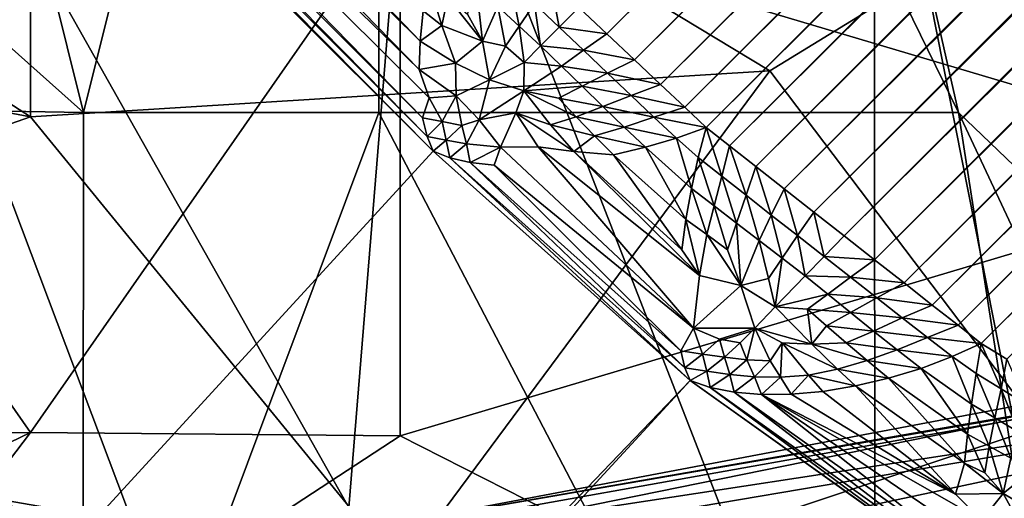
# Model space of a CAD drawing. Extents: x -0.3 to 0.3, y -0.266 to 0.266.
# Tile 386 of 430: x 0.20193 to 0.20634, y 0.16578 to 0.16792. Entities that reach past the tile are written whole.
import ezdxf

# ---------------------------------------------------------------- set-up
doc = ezdxf.new("R2010")
doc.units = 0

msp = doc.modelspace()

# ---------------------------------------------------------------- linework, layer by layer
for points in [[(0.1933983, 0.1715206, 0.5775), (0.2037383, 0.1611806, 0.5775), (0.2355708, 0.1991284, 0.0007829)], [(0.2047739, 0.1600013, 0.5774854), (0.2355708, 0.1991284, 0.0007829), (0.2037383, 0.1611806, 0.5775)], [(0.2047739, 0.1600013, 0.5774854), (0.2365723, 0.1979746, 0.0008872), (0.2355708, 0.1991284, 0.0007829)], [(0.2044356, 0.1679764, 0.000015), (0.2351701, 0.1984655, 0.0000212), (0.2045619, 0.1678573, 0.0000212)], [(0.2045619, 0.1678573, 0.0000212), (0.2351701, 0.1984655, 0.0000212), (0.2352853, 0.1983415, 0.0000281)], [(0.2045619, 0.1678573, 0.0000212), (0.2352853, 0.1983415, 0.0000281), (0.204685, 0.1677411, 0.0000281)], [(0.204685, 0.1677411, 0.0000281), (0.2352853, 0.1983415, 0.0000281), (0.2353948, 0.1982236, 0.0000355)], [(0.204685, 0.1677411, 0.0000281), (0.2353948, 0.1982236, 0.0000355), (0.204802, 0.1676308, 0.0000355)], [(0.204802, 0.1676308, 0.0000355), (0.2353948, 0.1982236, 0.0000355), (0.2354958, 0.1981149, 0.0000434)], [(0.204802, 0.1676308, 0.0000355), (0.2354958, 0.1981149, 0.0000434), (0.2049099, 0.167529, 0.0000433)], [(0.2049099, 0.167529, 0.0000433), (0.2354958, 0.1981149, 0.0000434), (0.2355858, 0.1980179, 0.0000513)], [(0.2049099, 0.167529, 0.0000433), (0.2355858, 0.1980179, 0.0000513), (0.2050062, 0.1674382, 0.0000513)], [(0.2050062, 0.1674382, 0.0000513), (0.2355858, 0.1980179, 0.0000513), (0.235665, 0.1979104, 0.0000613)], [(0.205648, 0.1586986, 0.5774418), (0.2365723, 0.1979746, 0.0008872), (0.2047739, 0.1600013, 0.5774854)], [(0.205648, 0.1586986, 0.5774418), (0.2374067, 0.1966934, 0.0011957), (0.2365723, 0.1979746, 0.0008872)], [(0.2050062, 0.1674382, 0.0000513), (0.235665, 0.1979104, 0.0000613), (0.2051107, 0.167356, 0.0000613)], [(0.2051107, 0.167356, 0.0000613), (0.235665, 0.1979104, 0.0000613), (0.2357536, 0.19779, 0.0000747)], [(0.2051107, 0.167356, 0.0000613), (0.2357536, 0.19779, 0.0000747), (0.2052277, 0.1672641, 0.0000747)], [(0.2052277, 0.1672641, 0.0000747), (0.2357536, 0.19779, 0.0000747), (0.2358494, 0.1976598, 0.0000914)], [(0.2052277, 0.1672641, 0.0000747), (0.2358494, 0.1976598, 0.0000914), (0.2053543, 0.1671646, 0.0000914)], [(0.2053543, 0.1671646, 0.0000914), (0.2358494, 0.1976598, 0.0000914), (0.2359501, 0.1975229, 0.0001108)], [(0.2053543, 0.1671646, 0.0000914), (0.2359501, 0.1975229, 0.0001108), (0.2054873, 0.1670601, 0.0001107)], [(0.2054873, 0.1670601, 0.0001107), (0.2359501, 0.1975229, 0.0001108), (0.2360531, 0.1973827, 0.0001324)], [(0.2054873, 0.1670601, 0.0001107), (0.2360531, 0.1973827, 0.0001324), (0.2056236, 0.1669532, 0.0001324)], [(0.2056236, 0.1669532, 0.0001324), (0.2360531, 0.1973827, 0.0001324), (0.2361559, 0.1972426, 0.000156)], [(0.2056236, 0.1669532, 0.0001324), (0.2361559, 0.1972426, 0.000156), (0.2057597, 0.1668464, 0.000156)], [(0.2057597, 0.1668464, 0.000156), (0.2361559, 0.1972426, 0.000156), (0.2362561, 0.1971062, 0.0001807)], [(0.2057597, 0.1668464, 0.000156), (0.2362561, 0.1971062, 0.0001807), (0.2058922, 0.1667424, 0.0001807)], [(0.2058922, 0.1667424, 0.0001807), (0.2362561, 0.1971062, 0.0001807), (0.2363511, 0.1969768, 0.0002059)], [(0.2058922, 0.1667424, 0.0001807), (0.2363511, 0.1969768, 0.0002059), (0.206018, 0.1666437, 0.0002059)], [(0.206018, 0.1666437, 0.0002059), (0.2363511, 0.1969768, 0.0002059), (0.2364386, 0.1968575, 0.0002311)], [(0.206018, 0.1666437, 0.0002059), (0.2364386, 0.1968575, 0.0002311), (0.2061339, 0.1665528, 0.0002311)], [(0.2061339, 0.1665528, 0.0002311), (0.2364386, 0.1968575, 0.0002311), (0.2365164, 0.1967513, 0.0002556)], [(0.2061339, 0.1665528, 0.0002311), (0.2365164, 0.1967513, 0.0002556), (0.2062371, 0.166472, 0.0002556)], [(0.2062371, 0.166472, 0.0002556), (0.2365164, 0.1967513, 0.0002556), (0.2365809, 0.1966304, 0.0002831)], [(0.2063456, 0.1572949, 0.57737), (0.2374067, 0.1966934, 0.0011957), (0.205648, 0.1586986, 0.5774418)], [(0.2062371, 0.166472, 0.0002556), (0.2365809, 0.1966304, 0.0002831), (0.206352, 0.1664016, 0.0002831)], [(0.2057045, 0.1467663, 0.5762343), (0.237031, 0.1840857, 0.0088939), (0.2378092, 0.1855931, 0.0074075)], [(0.2057045, 0.1467663, 0.5762343), (0.2378092, 0.1855931, 0.0074075), (0.2063888, 0.1481623, 0.5764458)], [(0.2048427, 0.1454735, 0.5760152), (0.2360719, 0.1826773, 0.0104334), (0.237031, 0.1840857, 0.0088939)], [(0.2048427, 0.1454735, 0.5760152), (0.237031, 0.1840857, 0.0088939), (0.2057045, 0.1467663, 0.5762343)], [(0.2038182, 0.1443058, 0.5757923), (0.2349484, 0.1813921, 0.0119997), (0.2360719, 0.1826773, 0.0104334)], [(0.2038182, 0.1443058, 0.5757923), (0.2360719, 0.1826773, 0.0104334), (0.2048427, 0.1454735, 0.5760152)], [(0.1732994, 0.1145341, 0.5068848), (0.2197764, 0.16622, 0.0119997), (0.2349484, 0.1813921, 0.0119997)], [(0.1732994, 0.1145341, 0.5068848), (0.2349484, 0.1813921, 0.0119997), (0.2026466, 0.1430441, 0.5843124)], [(0.2349484, 0.1813921, 0.0119997), (0.2038182, 0.1443058, 0.5757923), (0.2026466, 0.1430441, 0.5843124)], [(0.202219, 0.1675053, 0.7552295), (0.2008976, 0.1728123, 0.7542236), (0.1982548, 0.1710433, 0.757073)], [(0.2008976, 0.1728123, 0.7542236), (0.202219, 0.1675053, 0.7552295), (0.2035404, 0.1728123, 0.75141)], [(0.2035404, 0.1675053, 0.7539293), (0.2035404, 0.1728123, 0.75141), (0.202219, 0.1675053, 0.7552295)], [(0.2049322, 0.1728123, 0.7495616), (0.2035404, 0.1728123, 0.75141), (0.2061361, 0.1675053, 0.751007)], [(0.2035404, 0.1728123, 0.75141), (0.2035404, 0.1675053, 0.7539293), (0.2061361, 0.1675053, 0.751007)], [(0.2049322, 0.1728123, 0.7495616), (0.2079816, 0.1657363, 0.7495616), (0.2065951, 0.1728123, 0.7466708)], [(0.2049322, 0.1728123, 0.7495616), (0.2061361, 0.1675053, 0.751007), (0.2079816, 0.1657363, 0.7495616)], [(0.2059799, 0.1728123, 0.7220992), (0.2087345, 0.1692743, 0.7264353), (0.2085916, 0.1675053, 0.7235445)], [(0.2069014, 0.1692743, 0.7206538), (0.2059799, 0.1728123, 0.7220992), (0.2085916, 0.1675053, 0.7235445)], [(0.1995506, 0.1715662, 0.0007781), (0.2037834, 0.1673323, 0.000778), (0.1584926, 0.1179372, 0.5014291)], [(0.2037834, 0.1673323, 0.000778), (0.1995506, 0.1715662, 0.0007781), (0.1996167, 0.171539, 0.0006567)], [(0.1920022, 0.1702227, 0.5869274), (0.2037383, 0.1611806, 0.5775), (0.1933983, 0.1715206, 0.5775)], [(0.2037834, 0.1673323, 0.000778), (0.1996167, 0.171539, 0.0006567), (0.2037563, 0.1673985, 0.0006566)], [(0.2037563, 0.1673985, 0.0006566), (0.1996167, 0.171539, 0.0006567), (0.1997006, 0.1715189, 0.000538)], [(0.2037563, 0.1673985, 0.0006566), (0.1997006, 0.1715189, 0.000538), (0.2037362, 0.1674825, 0.0005379)], [(0.2037362, 0.1674825, 0.0005379), (0.1997006, 0.1715189, 0.000538), (0.1998015, 0.1715069, 0.0004252)], [(0.2037252, 0.1678251, 0.0002279), (0.2000284, 0.1714797, 0.000257), (0.2001782, 0.1715211, 0.0001493)], [(0.2037252, 0.1678251, 0.0002279), (0.2001782, 0.1715211, 0.0001493), (0.2037388, 0.1679604, 0.0001493)], [(0.2037362, 0.1674825, 0.0005379), (0.1998015, 0.1715069, 0.0004252), (0.203766, 0.1675706, 0.0003973)], [(0.2037208, 0.1676988, 0.0003213), (0.203766, 0.1675706, 0.0003973), (0.1998015, 0.1715069, 0.0004252)], [(0.1998015, 0.1715069, 0.0004252), (0.2000284, 0.1714797, 0.000257), (0.2037208, 0.1676988, 0.0003213)], [(0.2037208, 0.1676988, 0.0003213), (0.2000284, 0.1714797, 0.000257), (0.2037252, 0.1678251, 0.0002279)], [(0.202219, 0.1675053, 0.7552295), (0.1982548, 0.1710433, 0.757073), (0.1982548, 0.1675736, 0.758234)], [(0.2004125, 0.1710433, 0.7090907), (0.2036945, 0.1692743, 0.7134268), (0.2034066, 0.1657363, 0.710536)], [(0.2030791, 0.1639673, 0.7090907), (0.2004125, 0.1710433, 0.7090907), (0.2034066, 0.1657363, 0.710536)], [(0.2030791, 0.1639673, 0.7090907), (0.2007216, 0.1675053, 0.7076452), (0.2004125, 0.1710433, 0.7090907)], [(0.1953599, 0.1687399, 1.0883157), (0.2019808, 0.167486, 1.0929993), (0.1970152, 0.1707023, 1.097683)], [(0.2019808, 0.1696924, 1.1008054), (0.1970152, 0.1707023, 1.097683), (0.2019808, 0.167486, 1.0929993)], [(0.1904921, 0.1688077, 0.5959513), (0.2024404, 0.1597845, 0.5869274), (0.1920022, 0.1702227, 0.5869274)], [(0.1920022, 0.1702227, 0.5869274), (0.2024404, 0.1597845, 0.5869274), (0.2037383, 0.1611806, 0.5775)], [(0.2069465, 0.1687077, 1.105489), (0.2019808, 0.1696924, 1.1008054), (0.2052913, 0.1676917, 1.0992442)], [(0.2052913, 0.1676917, 1.0992442), (0.2019808, 0.1696924, 1.1008054), (0.2019808, 0.167486, 1.0929993)], [(0.2069465, 0.1696413, 0.7045065), (0.2076475, 0.1672528, 0.7073786), (0.2036361, 0.1684471, 0.7030797)], [(0.2057606, 0.1639673, 0.7134268), (0.2034066, 0.1657363, 0.710536), (0.2036945, 0.1692743, 0.7134268)], [(0.2057606, 0.1639673, 0.7134268), (0.2036945, 0.1692743, 0.7134268), (0.2057601, 0.1692743, 0.717763)], [(0.2057601, 0.1692743, 0.717763), (0.2069014, 0.1692743, 0.7206538), (0.2083036, 0.1657363, 0.7206538)], [(0.2071587, 0.1621982, 0.7148722), (0.2057601, 0.1692743, 0.717763), (0.2083036, 0.1657363, 0.7206538)], [(0.2057606, 0.1639673, 0.7134268), (0.2057601, 0.1692743, 0.717763), (0.2071587, 0.1621982, 0.7148722)], [(0.1904921, 0.1688077, 0.5959513), (0.2010254, 0.1582744, 0.5959513), (0.2024404, 0.1597845, 0.5869274)], [(0.2019808, 0.167486, 1.0929993), (0.1953599, 0.1687399, 1.0883157), (0.1986704, 0.1663268, 1.083632)], [(0.2069465, 0.1687077, 1.105489), (0.2052913, 0.1676917, 1.0992442), (0.2069465, 0.1655057, 1.0945606)], [(0.2019808, 0.1660734, 0.7042562), (0.1970152, 0.1660585, 0.7017913), (0.2003256, 0.1684471, 0.7013108)], [(0.2036361, 0.1684471, 0.7030797), (0.2019808, 0.1660734, 0.7042562), (0.2003256, 0.1684471, 0.7013108)], [(0.2036361, 0.1684471, 0.7030797), (0.2036361, 0.1660585, 0.7053577), (0.2019808, 0.1660734, 0.7042562)], [(0.2036361, 0.1684471, 0.7030797), (0.2076475, 0.1672528, 0.7073786), (0.2036361, 0.1660585, 0.7053577)], [(0.2037597, 0.1681001, 0.0000854), (0.2038223, 0.1678959, 0.0001442), (0.2037388, 0.1679604, 0.0001493)], [(0.2037597, 0.1681001, 0.0000854), (0.2038495, 0.1680228, 0.0000929), (0.2038223, 0.1678959, 0.0001442)], [(0.2041281, 0.1680939, 0.0000314), (0.2041683, 0.1678921, 0.0000596), (0.2040727, 0.1679796, 0.0000588)], [(0.2041281, 0.1680939, 0.0000314), (0.2042368, 0.1679918, 0.0000341), (0.2041683, 0.1678921, 0.0000596)], [(0.2043093, 0.1680956, 0.0000099), (0.2043471, 0.167888, 0.000038), (0.2042368, 0.1679918, 0.0000341)], [(0.2043093, 0.1680956, 0.0000099), (0.2044356, 0.1679764, 0.000015), (0.2043471, 0.167888, 0.000038)], [(0.2039784, 0.1680664, 0.0000583), (0.2040041, 0.1678247, 0.0001074), (0.2039371, 0.1679465, 0.0000929)], [(0.2039784, 0.1680664, 0.0000583), (0.2040727, 0.1679796, 0.0000588), (0.2040041, 0.1678247, 0.0001074)], [(0.2038495, 0.1680228, 0.0000929), (0.2040041, 0.1678247, 0.0001074), (0.2038223, 0.1678959, 0.0001442)], [(0.2038495, 0.1680228, 0.0000929), (0.2039371, 0.1679465, 0.0000929), (0.2040041, 0.1678247, 0.0001074)], [(0.2042368, 0.1679918, 0.0000341), (0.2042637, 0.1678037, 0.000062), (0.2041683, 0.1678921, 0.0000596)], [(0.2042368, 0.1679918, 0.0000341), (0.2043471, 0.167888, 0.000038), (0.2042637, 0.1678037, 0.000062)], [(0.2037388, 0.1679604, 0.0001493), (0.2038223, 0.1678959, 0.0001442), (0.2037252, 0.1678251, 0.0002279)], [(0.2040727, 0.1679796, 0.0000588), (0.2041082, 0.1678021, 0.0000873), (0.2040041, 0.1678247, 0.0001074)], [(0.2040727, 0.1679796, 0.0000588), (0.2041683, 0.1678921, 0.0000596), (0.2041082, 0.1678021, 0.0000873)], [(0.2045619, 0.1678573, 0.0000212), (0.2043471, 0.167888, 0.000038), (0.2044356, 0.1679764, 0.000015)], [(0.2038223, 0.1678959, 0.0001442), (0.203884, 0.1677261, 0.0001857), (0.2037252, 0.1678251, 0.0002279)], [(0.2038223, 0.1678959, 0.0001442), (0.2040041, 0.1678247, 0.0001074), (0.203884, 0.1677261, 0.0001857)], [(0.2041683, 0.1678921, 0.0000596), (0.2041904, 0.1677291, 0.000088), (0.2041082, 0.1678021, 0.0000873)], [(0.2041683, 0.1678921, 0.0000596), (0.2042637, 0.1678037, 0.000062), (0.2041904, 0.1677291, 0.000088)], [(0.2044567, 0.1677843, 0.0000441), (0.2042637, 0.1678037, 0.000062), (0.2043471, 0.167888, 0.000038)], [(0.2045619, 0.1678573, 0.0000212), (0.2044567, 0.1677843, 0.0000441), (0.2043471, 0.167888, 0.000038)], [(0.204685, 0.1677411, 0.0000281), (0.2044567, 0.1677843, 0.0000441), (0.2045619, 0.1678573, 0.0000212)], [(0.2037208, 0.1676988, 0.0003213), (0.2037252, 0.1678251, 0.0002279), (0.203884, 0.1677261, 0.0001857)], [(0.2040041, 0.1678247, 0.0001074), (0.2040355, 0.1676513, 0.0001488), (0.203884, 0.1677261, 0.0001857)], [(0.2040041, 0.1678247, 0.0001074), (0.2041082, 0.1678021, 0.0000873), (0.2040355, 0.1676513, 0.0001488)], [(0.2041082, 0.1678021, 0.0000873), (0.2041904, 0.1677291, 0.000088), (0.2040355, 0.1676513, 0.0001488)], [(0.2043575, 0.1677137, 0.0000681), (0.2041904, 0.1677291, 0.000088), (0.2042637, 0.1678037, 0.000062)], [(0.2044567, 0.1677843, 0.0000441), (0.2043575, 0.1677137, 0.0000681), (0.2042637, 0.1678037, 0.000062)], [(0.2045645, 0.167682, 0.0000508), (0.2043575, 0.1677137, 0.0000681), (0.2044567, 0.1677843, 0.0000441)], [(0.204685, 0.1677411, 0.0000281), (0.2045645, 0.167682, 0.0000508), (0.2044567, 0.1677843, 0.0000441)], [(0.2037208, 0.1676988, 0.0003213), (0.203884, 0.1677261, 0.0001857), (0.203887, 0.1675803, 0.0002813)], [(0.203887, 0.1675803, 0.0002813), (0.203884, 0.1677261, 0.0001857), (0.2040355, 0.1676513, 0.0001488)], [(0.2041893, 0.1676032, 0.000123), (0.2040355, 0.1676513, 0.0001488), (0.2041904, 0.1677291, 0.000088)], [(0.2043575, 0.1677137, 0.0000681), (0.2041893, 0.1676032, 0.000123), (0.2041904, 0.1677291, 0.000088)], [(0.204802, 0.1676308, 0.0000355), (0.2045645, 0.167682, 0.0000508), (0.204685, 0.1677411, 0.0000281)], [(0.2052913, 0.1676917, 1.0992442), (0.2019808, 0.167486, 1.0929993), (0.2036361, 0.1654614, 1.0883157)], [(0.2069465, 0.1655057, 1.0945606), (0.2052913, 0.1676917, 1.0992442), (0.2036361, 0.1654614, 1.0883157)], [(0.203766, 0.1675706, 0.0003973), (0.2037208, 0.1676988, 0.0003213), (0.203887, 0.1675803, 0.0002813)], [(0.2044504, 0.167623, 0.0000751), (0.2041893, 0.1676032, 0.000123), (0.2043575, 0.1677137, 0.0000681)], [(0.2045645, 0.167682, 0.0000508), (0.2044504, 0.167623, 0.0000751), (0.2043575, 0.1677137, 0.0000681)], [(0.2046696, 0.1675823, 0.0000565), (0.2044504, 0.167623, 0.0000751), (0.2045645, 0.167682, 0.0000508)], [(0.204802, 0.1676308, 0.0000355), (0.2046696, 0.1675823, 0.0000565), (0.2045645, 0.167682, 0.0000508)], [(0.203887, 0.1675803, 0.0002813), (0.2040355, 0.1676513, 0.0001488), (0.2039902, 0.1674729, 0.0002931)], [(0.2039902, 0.1674729, 0.0002931), (0.2040355, 0.1676513, 0.0001488), (0.2041893, 0.1676032, 0.000123)], [(0.2049099, 0.167529, 0.0000433), (0.2046696, 0.1675823, 0.0000565), (0.204802, 0.1676308, 0.0000355)], [(0.2039902, 0.1674729, 0.0002931), (0.2041893, 0.1676032, 0.000123), (0.2041536, 0.1675038, 0.0001743)], [(0.2043094, 0.1674507, 0.0001516), (0.2041536, 0.1675038, 0.0001743), (0.2041893, 0.1676032, 0.000123)], [(0.2044504, 0.167623, 0.0000751), (0.2043447, 0.16757, 0.0001034), (0.2041893, 0.1676032, 0.000123)], [(0.2044237, 0.1674863, 0.0001117), (0.2043094, 0.1674507, 0.0001516), (0.2041893, 0.1676032, 0.000123)], [(0.2044237, 0.1674863, 0.0001117), (0.2041893, 0.1676032, 0.000123), (0.2043447, 0.16757, 0.0001034)], [(0.2045436, 0.1675321, 0.0000807), (0.2043447, 0.16757, 0.0001034), (0.2044504, 0.167623, 0.0000751)], [(0.2046696, 0.1675823, 0.0000565), (0.2045436, 0.1675321, 0.0000807), (0.2044504, 0.167623, 0.0000751)], [(0.202219, 0.1675053, 0.7552295), (0.1982548, 0.1675736, 0.758234), (0.2022156, 0.1639673, 0.7567886)], [(0.1982548, 0.1675736, 0.758234), (0.1982548, 0.1639673, 0.7597088), (0.2022156, 0.1639673, 0.7567886)], [(0.2037362, 0.1674825, 0.0005379), (0.203766, 0.1675706, 0.0003973), (0.2038233, 0.1674653, 0.0004637)], [(0.2038233, 0.1674653, 0.0004637), (0.203766, 0.1675706, 0.0003973), (0.203887, 0.1675803, 0.0002813)], [(0.2038233, 0.1674653, 0.0004637), (0.203887, 0.1675803, 0.0002813), (0.2039117, 0.167448, 0.000391)], [(0.2039117, 0.167448, 0.000391), (0.203887, 0.1675803, 0.0002813), (0.2039902, 0.1674729, 0.0002931)], [(0.2045436, 0.1675321, 0.0000807), (0.2044237, 0.1674863, 0.0001117), (0.2043447, 0.16757, 0.0001034)], [(0.2047723, 0.1674854, 0.0000591), (0.2045436, 0.1675321, 0.0000807), (0.2046696, 0.1675823, 0.0000565)], [(0.2049099, 0.167529, 0.0000433), (0.2047723, 0.1674854, 0.0000591), (0.2046696, 0.1675823, 0.0000565)], [(0.2030791, 0.1639673, 0.7090907), (0.1995125, 0.1675053, 0.7061998), (0.2007216, 0.1675053, 0.7076452)], [(0.2018846, 0.1604292, 0.7061998), (0.1995125, 0.1675053, 0.7061998), (0.2030791, 0.1639673, 0.7090907)], [(0.2035404, 0.1675053, 0.7539293), (0.202219, 0.1675053, 0.7552295), (0.2022156, 0.1639673, 0.7567886)], [(0.2035404, 0.1675053, 0.7539293), (0.2022156, 0.1639673, 0.7567886), (0.207235, 0.1604292, 0.7538978)], [(0.2035404, 0.1675053, 0.7539293), (0.207235, 0.1604292, 0.7538978), (0.2061361, 0.1675053, 0.751007)], [(0.2040854, 0.1673498, 0.0003409), (0.2039902, 0.1674729, 0.0002931), (0.2041536, 0.1675038, 0.0001743)], [(0.2040854, 0.1673498, 0.0003409), (0.2041536, 0.1675038, 0.0001743), (0.2042541, 0.1673512, 0.0002269)], [(0.2044133, 0.1673308, 0.000174), (0.2042541, 0.1673512, 0.0002269), (0.2041536, 0.1675038, 0.0001743)], [(0.2044133, 0.1673308, 0.000174), (0.2041536, 0.1675038, 0.0001743), (0.2043094, 0.1674507, 0.0001516)], [(0.2046385, 0.1674407, 0.0000824), (0.2044237, 0.1674863, 0.0001117), (0.2045436, 0.1675321, 0.0000807)], [(0.2047723, 0.1674854, 0.0000591), (0.2046385, 0.1674407, 0.0000824), (0.2045436, 0.1675321, 0.0000807)], [(0.2050062, 0.1674382, 0.0000513), (0.2047723, 0.1674854, 0.0000591), (0.2049099, 0.167529, 0.0000433)], [(0.2061361, 0.1675053, 0.751007), (0.2077948, 0.1639673, 0.751007), (0.2079816, 0.1657363, 0.7495616)], [(0.2077948, 0.1639673, 0.751007), (0.2061361, 0.1675053, 0.751007), (0.207235, 0.1604292, 0.7538978)], [(0.2036361, 0.1654614, 1.0883157), (0.2019808, 0.167486, 1.0929993), (0.1986704, 0.1663268, 1.083632)], [(0.2037563, 0.1673985, 0.0006566), (0.2037362, 0.1674825, 0.0005379), (0.2038233, 0.1674653, 0.0004637)], [(0.2037563, 0.1673985, 0.0006566), (0.2038233, 0.1674653, 0.0004637), (0.2038426, 0.1673824, 0.0005623)], [(0.2038426, 0.1673824, 0.0005623), (0.2038233, 0.1674653, 0.0004637), (0.2039117, 0.167448, 0.000391)], [(0.2039334, 0.1673658, 0.0004698), (0.2039117, 0.167448, 0.000391), (0.2039902, 0.1674729, 0.0002931)], [(0.2039334, 0.1673658, 0.0004698), (0.2039902, 0.1674729, 0.0002931), (0.2040854, 0.1673498, 0.0003409)], [(0.2045067, 0.167401, 0.0001178), (0.2043094, 0.1674507, 0.0001516), (0.2044237, 0.1674863, 0.0001117)], [(0.2046385, 0.1674407, 0.0000824), (0.2045067, 0.167401, 0.0001178), (0.2044237, 0.1674863, 0.0001117)], [(0.2048733, 0.167391, 0.0000577), (0.2046385, 0.1674407, 0.0000824), (0.2047723, 0.1674854, 0.0000591)], [(0.2050062, 0.1674382, 0.0000513), (0.2048733, 0.167391, 0.0000577), (0.2047723, 0.1674854, 0.0000591)], [(0.2038426, 0.1673824, 0.0005623), (0.2039117, 0.167448, 0.000391), (0.2039334, 0.1673658, 0.0004698)], [(0.2045067, 0.167401, 0.0001178), (0.2044133, 0.1673308, 0.000174), (0.2043094, 0.1674507, 0.0001516)], [(0.2047339, 0.1673498, 0.0000814), (0.2045067, 0.167401, 0.0001178), (0.2046385, 0.1674407, 0.0000824)], [(0.2048733, 0.167391, 0.0000577), (0.2047339, 0.1673498, 0.0000814), (0.2046385, 0.1674407, 0.0000824)], [(0.2049706, 0.1673042, 0.0000664), (0.2048733, 0.167391, 0.0000577), (0.2050062, 0.1674382, 0.0000513)], [(0.2050062, 0.1674382, 0.0000513), (0.205076, 0.1672208, 0.0000899), (0.2049706, 0.1673042, 0.0000664)], [(0.2050062, 0.1674382, 0.0000513), (0.2051107, 0.167356, 0.0000613), (0.205076, 0.1672208, 0.0000899)], [(0.2037834, 0.1673323, 0.000778), (0.2037563, 0.1673985, 0.0006566), (0.2038426, 0.1673824, 0.0005623)], [(0.2037834, 0.1673323, 0.000778), (0.2038426, 0.1673824, 0.0005623), (0.2038576, 0.1673031, 0.0006613)], [(0.2038576, 0.1673031, 0.0006613), (0.2038426, 0.1673824, 0.0005623), (0.2039334, 0.1673658, 0.0004698)], [(0.2038576, 0.1673031, 0.0006613), (0.2039334, 0.1673658, 0.0004698), (0.2039491, 0.1672818, 0.0005478)], [(0.2039491, 0.1672818, 0.0005478), (0.2039334, 0.1673658, 0.0004698), (0.2040854, 0.1673498, 0.0003409)], [(0.2045911, 0.1673161, 0.000123), (0.2044133, 0.1673308, 0.000174), (0.2045067, 0.167401, 0.0001178)], [(0.2047339, 0.1673498, 0.0000814), (0.2045911, 0.1673161, 0.000123), (0.2045067, 0.167401, 0.0001178)], [(0.2049397, 0.167166, 0.0000997), (0.2047339, 0.1673498, 0.0000814), (0.2048733, 0.167391, 0.0000577)], [(0.2049397, 0.167166, 0.0000997), (0.2048733, 0.167391, 0.0000577), (0.2049706, 0.1673042, 0.0000664)], [(0.2049336, 0.1663052, 0.0008823), (0.1584926, 0.1179372, 0.5014291), (0.2037834, 0.1673323, 0.000778)], [(0.2049336, 0.1663052, 0.0008823), (0.2037834, 0.1673323, 0.000778), (0.2038576, 0.1673031, 0.0006613)], [(0.2039491, 0.1672818, 0.0005478), (0.2040854, 0.1673498, 0.0003409), (0.204057, 0.1672699, 0.0004405)], [(0.2049493, 0.1665405, 0.0004565), (0.204057, 0.1672699, 0.0004405), (0.2040854, 0.1673498, 0.0003409)], [(0.2049493, 0.1665405, 0.0004565), (0.2040854, 0.1673498, 0.0003409), (0.2042541, 0.1673512, 0.0002269)], [(0.2049493, 0.1665405, 0.0004565), (0.2042541, 0.1673512, 0.0002269), (0.2049764, 0.1667755, 0.0002592)], [(0.2049764, 0.1667755, 0.0002592), (0.2042541, 0.1673512, 0.0002269), (0.2044133, 0.1673308, 0.000174)], [(0.2049764, 0.1667755, 0.0002592), (0.2044133, 0.1673308, 0.000174), (0.2048964, 0.1668913, 0.0002216)], [(0.2048964, 0.1668913, 0.0002216), (0.2044133, 0.1673308, 0.000174), (0.2045911, 0.1673161, 0.000123)], [(0.2049148, 0.1670272, 0.0001518), (0.2045911, 0.1673161, 0.000123), (0.2047339, 0.1673498, 0.0000814)], [(0.2049148, 0.1670272, 0.0001518), (0.2047339, 0.1673498, 0.0000814), (0.2049397, 0.167166, 0.0000997)], [(0.2051107, 0.167356, 0.0000613), (0.2051842, 0.1671353, 0.0001059), (0.205076, 0.1672208, 0.0000899)], [(0.2051107, 0.167356, 0.0000613), (0.2052277, 0.1672641, 0.0000747), (0.2051842, 0.1671353, 0.0001059)], [(0.2049336, 0.1663052, 0.0008823), (0.2038576, 0.1673031, 0.0006613), (0.2049104, 0.166363, 0.0007566)], [(0.2049104, 0.166363, 0.0007566), (0.2038576, 0.1673031, 0.0006613), (0.2039491, 0.1672818, 0.0005478)], [(0.2049104, 0.166363, 0.0007566), (0.2039491, 0.1672818, 0.0005478), (0.2048932, 0.1664388, 0.0006329)], [(0.2048932, 0.1664388, 0.0006329), (0.2039491, 0.1672818, 0.0005478), (0.204057, 0.1672699, 0.0004405)], [(0.2048964, 0.1668913, 0.0002216), (0.2045911, 0.1673161, 0.000123), (0.2049148, 0.1670272, 0.0001518)], [(0.2049706, 0.1673042, 0.0000664), (0.2050411, 0.167088, 0.0001242), (0.2049397, 0.167166, 0.0000997)], [(0.2049706, 0.1673042, 0.0000664), (0.205076, 0.1672208, 0.0000899), (0.2050411, 0.167088, 0.0001242)], [(0.2076475, 0.1672528, 0.7073786), (0.2059858, 0.1648643, 0.7089398), (0.2036361, 0.1660585, 0.7053577)], [(0.2048932, 0.1664388, 0.0006329), (0.204057, 0.1672699, 0.0004405), (0.2049493, 0.1665405, 0.0004565)], [(0.2052277, 0.1672641, 0.0000747), (0.205297, 0.1670465, 0.0001203), (0.2051842, 0.1671353, 0.0001059)], [(0.2052277, 0.1672641, 0.0000747), (0.2053543, 0.1671646, 0.0000914), (0.205297, 0.1670465, 0.0001203)], [(0.2059858, 0.1648643, 0.7089398), (0.2076475, 0.1672528, 0.7073786), (0.2086017, 0.1648791, 0.7120622)], [(0.205076, 0.1672208, 0.0000899), (0.2051414, 0.1670099, 0.0001395), (0.2050411, 0.167088, 0.0001242)], [(0.205076, 0.1672208, 0.0000899), (0.2051842, 0.1671353, 0.0001059), (0.2051414, 0.1670099, 0.0001395)], [(0.2049397, 0.167166, 0.0000997), (0.2050092, 0.166959, 0.0001688), (0.2049148, 0.1670272, 0.0001518)], [(0.2049397, 0.167166, 0.0000997), (0.2050411, 0.167088, 0.0001242), (0.2050092, 0.166959, 0.0001688)], [(0.2053543, 0.1671646, 0.0000914), (0.2054143, 0.1669547, 0.0001364), (0.205297, 0.1670465, 0.0001203)], [(0.2053543, 0.1671646, 0.0000914), (0.2054873, 0.1670601, 0.0001107), (0.2054143, 0.1669547, 0.0001364)], [(0.2051842, 0.1671353, 0.0001059), (0.2052425, 0.1669321, 0.0001509), (0.2051414, 0.1670099, 0.0001395)], [(0.2051842, 0.1671353, 0.0001059), (0.205297, 0.1670465, 0.0001203), (0.2052425, 0.1669321, 0.0001509)], [(0.2050411, 0.167088, 0.0001242), (0.205102, 0.1668911, 0.0001782), (0.2050092, 0.166959, 0.0001688)], [(0.2050411, 0.167088, 0.0001242), (0.2051414, 0.1670099, 0.0001395), (0.205102, 0.1668911, 0.0001782)], [(0.2054873, 0.1670601, 0.0001107), (0.2055334, 0.1668614, 0.0001548), (0.2054143, 0.1669547, 0.0001364)], [(0.2054873, 0.1670601, 0.0001107), (0.2056236, 0.1669532, 0.0001324), (0.2055334, 0.1668614, 0.0001548)], [(0.2049148, 0.1670272, 0.0001518), (0.2049764, 0.1667755, 0.0002592), (0.2048964, 0.1668913, 0.0002216)], [(0.2049148, 0.1670272, 0.0001518), (0.2050092, 0.166959, 0.0001688), (0.2049764, 0.1667755, 0.0002592)], [(0.205297, 0.1670465, 0.0001203), (0.2053454, 0.1668536, 0.0001633), (0.2052425, 0.1669321, 0.0001509)], [(0.205297, 0.1670465, 0.0001203), (0.2054143, 0.1669547, 0.0001364), (0.2053454, 0.1668536, 0.0001633)], [(0.2051414, 0.1670099, 0.0001395), (0.2051609, 0.1667307, 0.0002248), (0.205102, 0.1668911, 0.0001782)], [(0.2051414, 0.1670099, 0.0001395), (0.2052425, 0.1669321, 0.0001509), (0.2051609, 0.1667307, 0.0002248)], [(0.2050092, 0.166959, 0.0001688), (0.2051609, 0.1667307, 0.0002248), (0.2049764, 0.1667755, 0.0002592)], [(0.2050092, 0.166959, 0.0001688), (0.205102, 0.1668911, 0.0001782), (0.2051609, 0.1667307, 0.0002248)], [(0.2052425, 0.1669321, 0.0001509), (0.2052852, 0.1667623, 0.0001923), (0.2051609, 0.1667307, 0.0002248)], [(0.2052425, 0.1669321, 0.0001509), (0.2053454, 0.1668536, 0.0001633), (0.2052852, 0.1667623, 0.0001923)], [(0.2054143, 0.1669547, 0.0001364), (0.2054486, 0.1667739, 0.0001782), (0.2053454, 0.1668536, 0.0001633)], [(0.2054143, 0.1669547, 0.0001364), (0.2055334, 0.1668614, 0.0001548), (0.2054486, 0.1667739, 0.0001782)], [(0.2057597, 0.1668464, 0.000156), (0.2055334, 0.1668614, 0.0001548), (0.2056236, 0.1669532, 0.0001324)], [(0.2053454, 0.1668536, 0.0001633), (0.2053151, 0.166635, 0.0002303), (0.2052852, 0.1667623, 0.0001923)], [(0.2053454, 0.1668536, 0.0001633), (0.2054486, 0.1667739, 0.0001782), (0.2053151, 0.166635, 0.0002303)], [(0.2056521, 0.1667681, 0.0001763), (0.2054486, 0.1667739, 0.0001782), (0.2055334, 0.1668614, 0.0001548)], [(0.2057597, 0.1668464, 0.000156), (0.2056521, 0.1667681, 0.0001763), (0.2055334, 0.1668614, 0.0001548)], [(0.2058922, 0.1667424, 0.0001807), (0.2056521, 0.1667681, 0.0001763), (0.2057597, 0.1668464, 0.000156)], [(0.2049493, 0.1665405, 0.0004565), (0.2049764, 0.1667755, 0.0002592), (0.2051609, 0.1667307, 0.0002248)], [(0.2051609, 0.1667307, 0.0002248), (0.2052852, 0.1667623, 0.0001923), (0.2053151, 0.166635, 0.0002303)], [(0.2055507, 0.1666925, 0.0001978), (0.2053151, 0.166635, 0.0002303), (0.2054486, 0.1667739, 0.0001782)], [(0.2056521, 0.1667681, 0.0001763), (0.2055507, 0.1666925, 0.0001978), (0.2054486, 0.1667739, 0.0001782)], [(0.2057692, 0.1666759, 0.0001989), (0.2055507, 0.1666925, 0.0001978), (0.2056521, 0.1667681, 0.0001763)], [(0.2058922, 0.1667424, 0.0001807), (0.2057692, 0.1666759, 0.0001989), (0.2056521, 0.1667681, 0.0001763)], [(0.2049493, 0.1665405, 0.0004565), (0.2051609, 0.1667307, 0.0002248), (0.2052231, 0.1665398, 0.0002965)], [(0.2051609, 0.1667307, 0.0002248), (0.2053151, 0.166635, 0.0002303), (0.2052231, 0.1665398, 0.0002965)], [(0.206018, 0.1666437, 0.0002059), (0.2057692, 0.1666759, 0.0001989), (0.2058922, 0.1667424, 0.0001807)], [(0.2055507, 0.1666925, 0.0001978), (0.2054594, 0.1666256, 0.0002217), (0.2053151, 0.166635, 0.0002303)], [(0.2056527, 0.1666101, 0.0002191), (0.2054594, 0.1666256, 0.0002217), (0.2055507, 0.1666925, 0.0001978)], [(0.2057692, 0.1666759, 0.0001989), (0.2056527, 0.1666101, 0.0002191), (0.2055507, 0.1666925, 0.0001978)], [(0.2058836, 0.166586, 0.0002211), (0.2056527, 0.1666101, 0.0002191), (0.2057692, 0.1666759, 0.0001989)], [(0.206018, 0.1666437, 0.0002059), (0.2058836, 0.166586, 0.0002211), (0.2057692, 0.1666759, 0.0001989)], [(0.205479, 0.1664678, 0.0002849), (0.2052231, 0.1665398, 0.0002965), (0.2053151, 0.166635, 0.0002303)], [(0.2054594, 0.1666256, 0.0002217), (0.205479, 0.1664678, 0.0002849), (0.2053151, 0.166635, 0.0002303)], [(0.2056527, 0.1666101, 0.0002191), (0.2055444, 0.166551, 0.000243), (0.2054594, 0.1666256, 0.0002217)], [(0.2055444, 0.166551, 0.000243), (0.205479, 0.1664678, 0.0002849), (0.2054594, 0.1666256, 0.0002217)], [(0.2061339, 0.1665528, 0.0002311), (0.2058836, 0.166586, 0.0002211), (0.206018, 0.1666437, 0.0002059)], [(0.2057557, 0.1665271, 0.0002397), (0.2055444, 0.166551, 0.000243), (0.2056527, 0.1666101, 0.0002191)], [(0.2058836, 0.166586, 0.0002211), (0.2057557, 0.1665271, 0.0002397), (0.2056527, 0.1666101, 0.0002191)], [(0.205996, 0.1664982, 0.0002406), (0.2057557, 0.1665271, 0.0002397), (0.2058836, 0.166586, 0.0002211)], [(0.2061339, 0.1665528, 0.0002311), (0.205996, 0.1664982, 0.0002406), (0.2058836, 0.166586, 0.0002211)], [(0.2048932, 0.1664388, 0.0006329), (0.2049493, 0.1665405, 0.0004565), (0.2049897, 0.1664243, 0.0005678)], [(0.2049897, 0.1664243, 0.0005678), (0.2049493, 0.1665405, 0.0004565), (0.2050655, 0.1664908, 0.0004222)], [(0.2050655, 0.1664908, 0.0004222), (0.2049493, 0.1665405, 0.0004565), (0.2052231, 0.1665398, 0.0002965)], [(0.2050655, 0.1664908, 0.0004222), (0.2052231, 0.1665398, 0.0002965), (0.2051577, 0.1664746, 0.0003793)], [(0.2051878, 0.166398, 0.0004442), (0.2051577, 0.1664746, 0.0003793), (0.2052231, 0.1665398, 0.0002965)], [(0.2051878, 0.166398, 0.0004442), (0.2052231, 0.1665398, 0.0002965), (0.2052922, 0.1663941, 0.0003887)], [(0.2052922, 0.1663941, 0.0003887), (0.2052231, 0.1665398, 0.0002965), (0.2053462, 0.1664742, 0.0003036)], [(0.205479, 0.1664678, 0.0002849), (0.2053462, 0.1664742, 0.0003036), (0.2052231, 0.1665398, 0.0002965)], [(0.2056331, 0.1664737, 0.0002649), (0.205479, 0.1664678, 0.0002849), (0.2055444, 0.166551, 0.000243)], [(0.2057557, 0.1665271, 0.0002397), (0.2056331, 0.1664737, 0.0002649), (0.2055444, 0.166551, 0.000243)], [(0.2058612, 0.1664433, 0.0002573), (0.2056331, 0.1664737, 0.0002649), (0.2057557, 0.1665271, 0.0002397)], [(0.205996, 0.1664982, 0.0002406), (0.2058612, 0.1664433, 0.0002573), (0.2057557, 0.1665271, 0.0002397)], [(0.2062371, 0.166472, 0.0002556), (0.205996, 0.1664982, 0.0002406), (0.2061339, 0.1665528, 0.0002311)], [(0.2036361, 0.1656697, 0.796368), (0.2086017, 0.1665259, 0.8088577), (0.2019808, 0.1653448, 0.8041741)], [(0.2086017, 0.1663562, 0.8151026), (0.2019808, 0.1653448, 0.8041741), (0.2086017, 0.1665259, 0.8088577)], [(0.2069465, 0.1662974, 0.7932456), (0.2086017, 0.1665259, 0.8088577), (0.2036361, 0.1656697, 0.796368)], [(0.2049897, 0.1664243, 0.0005678), (0.2050655, 0.1664908, 0.0004222), (0.2050876, 0.16641, 0.0005044)], [(0.2050876, 0.16641, 0.0005044), (0.2050655, 0.1664908, 0.0004222), (0.2051577, 0.1664746, 0.0003793)], [(0.2061071, 0.1664125, 0.0002562), (0.2058612, 0.1664433, 0.0002573), (0.205996, 0.1664982, 0.0002406)], [(0.2062371, 0.166472, 0.0002556), (0.2061071, 0.1664125, 0.0002562), (0.205996, 0.1664982, 0.0002406)], [(0.2049104, 0.166363, 0.0007566), (0.2048932, 0.1664388, 0.0006329), (0.2049897, 0.1664243, 0.0005678)], [(0.2050876, 0.16641, 0.0005044), (0.2051577, 0.1664746, 0.0003793), (0.2051878, 0.166398, 0.0004442)], [(0.2053393, 0.1663205, 0.000441), (0.2052922, 0.1663941, 0.0003887), (0.2053462, 0.1664742, 0.0003036)], [(0.2053393, 0.1663205, 0.000441), (0.2053462, 0.1664742, 0.0003036), (0.2054633, 0.1663299, 0.0003774)], [(0.2055936, 0.1663561, 0.0003259), (0.2054633, 0.1663299, 0.0003774), (0.2053462, 0.1664742, 0.0003036)], [(0.2055936, 0.1663561, 0.0003259), (0.2053462, 0.1664742, 0.0003036), (0.205479, 0.1664678, 0.0002849)], [(0.205727, 0.1663945, 0.0002854), (0.205479, 0.1664678, 0.0002849), (0.2056331, 0.1664737, 0.0002649)], [(0.205727, 0.1663945, 0.0002854), (0.2055936, 0.1663561, 0.0003259), (0.205479, 0.1664678, 0.0002849)], [(0.2058612, 0.1664433, 0.0002573), (0.205727, 0.1663945, 0.0002854), (0.2056331, 0.1664737, 0.0002649)], [(0.2059679, 0.1663598, 0.0002726), (0.205727, 0.1663945, 0.0002854), (0.2058612, 0.1664433, 0.0002573)], [(0.2061071, 0.1664125, 0.0002562), (0.2059679, 0.1663598, 0.0002726), (0.2058612, 0.1664433, 0.0002573)], [(0.2062142, 0.1663368, 0.000282), (0.2061071, 0.1664125, 0.0002562), (0.2062371, 0.166472, 0.0002556)], [(0.2062371, 0.166472, 0.0002556), (0.2063259, 0.1662683, 0.0003223), (0.2062142, 0.1663368, 0.000282)], [(0.2062371, 0.166472, 0.0002556), (0.206352, 0.1664016, 0.0002831), (0.2063259, 0.1662683, 0.0003223)], [(0.2049104, 0.166363, 0.0007566), (0.2049897, 0.1664243, 0.0005678), (0.205009, 0.1663477, 0.0006722)], [(0.205009, 0.1663477, 0.0006722), (0.2049897, 0.1664243, 0.0005678), (0.2050876, 0.16641, 0.0005044)], [(0.205009, 0.1663477, 0.0006722), (0.2050876, 0.16641, 0.0005044), (0.2051121, 0.1663327, 0.0005901)], [(0.2051121, 0.1663327, 0.0005901), (0.2050876, 0.16641, 0.0005044), (0.2051878, 0.166398, 0.0004442)], [(0.2051121, 0.1663327, 0.0005901), (0.2051878, 0.166398, 0.0004442), (0.2052219, 0.1663221, 0.0005124)], [(0.2052219, 0.1663221, 0.0005124), (0.2051878, 0.166398, 0.0004442), (0.2052922, 0.1663941, 0.0003887)], [(0.2058226, 0.1663156, 0.0003055), (0.2055936, 0.1663561, 0.0003259), (0.205727, 0.1663945, 0.0002854)], [(0.2059679, 0.1663598, 0.0002726), (0.2058226, 0.1663156, 0.0003055), (0.205727, 0.1663945, 0.0002854)], [(0.2061931, 0.1662004, 0.000327), (0.2059679, 0.1663598, 0.0002726), (0.2061071, 0.1664125, 0.0002562)], [(0.2061931, 0.1662004, 0.000327), (0.2061071, 0.1664125, 0.0002562), (0.2062142, 0.1663368, 0.000282)], [(0.206352, 0.1664016, 0.0002831), (0.2064417, 0.1661974, 0.0003557), (0.2063259, 0.1662683, 0.0003223)], [(0.2019808, 0.1649443, 0.8213475), (0.2086017, 0.1663562, 0.8151026), (0.2069465, 0.1657123, 0.8229087)], [(0.2019808, 0.1652333, 0.8119802), (0.2086017, 0.1663562, 0.8151026), (0.2019808, 0.1649443, 0.8213475)], [(0.2019808, 0.1653448, 0.8041741), (0.2086017, 0.1663562, 0.8151026), (0.2019808, 0.1652333, 0.8119802)], [(0.2049336, 0.1663052, 0.0008823), (0.2049104, 0.166363, 0.0007566), (0.205009, 0.1663477, 0.0006722)], [(0.2052219, 0.1663221, 0.0005124), (0.2052922, 0.1663941, 0.0003887), (0.2053393, 0.1663205, 0.000441)], [(0.205675, 0.1662813, 0.0003543), (0.2054633, 0.1663299, 0.0003774), (0.2055936, 0.1663561, 0.0003259)], [(0.2058226, 0.1663156, 0.0003055), (0.205675, 0.1662813, 0.0003543), (0.2055936, 0.1663561, 0.0003259)], [(0.2061758, 0.1660655, 0.0003912), (0.2058226, 0.1663156, 0.0003055), (0.2059679, 0.1663598, 0.0002726)], [(0.2061758, 0.1660655, 0.0003912), (0.2059679, 0.1663598, 0.0002726), (0.2061931, 0.1662004, 0.000327)], [(0.1986704, 0.1663268, 1.083632), (0.1970152, 0.1648682, 1.0758259), (0.2019808, 0.1640329, 1.0805097)], [(0.1986704, 0.1663268, 1.083632), (0.2019808, 0.1640329, 1.0805097), (0.2036361, 0.1654614, 1.0883157)], [(0.2049336, 0.1663052, 0.0008823), (0.205009, 0.1663477, 0.0006722), (0.2050243, 0.166274, 0.0007768)], [(0.2050243, 0.166274, 0.0007768), (0.205009, 0.1663477, 0.0006722), (0.2051121, 0.1663327, 0.0005901)], [(0.2050243, 0.166274, 0.0007768), (0.2051121, 0.1663327, 0.0005901), (0.2051314, 0.1662527, 0.0006748)], [(0.2051314, 0.1662527, 0.0006748), (0.2051121, 0.1663327, 0.0005901), (0.2052219, 0.1663221, 0.0005124)], [(0.2051314, 0.1662527, 0.0006748), (0.2052219, 0.1663221, 0.0005124), (0.2052532, 0.1662428, 0.0005793)], [(0.2052532, 0.1662428, 0.0005793), (0.2052219, 0.1663221, 0.0005124), (0.2053393, 0.1663205, 0.000441)], [(0.2052532, 0.1662428, 0.0005793), (0.2053393, 0.1663205, 0.000441), (0.2053867, 0.1662445, 0.0004929)], [(0.2053867, 0.1662445, 0.0004929), (0.2053393, 0.1663205, 0.000441), (0.2054633, 0.1663299, 0.0003774)], [(0.2053867, 0.1662445, 0.0004929), (0.2054633, 0.1663299, 0.0003774), (0.2055282, 0.1662568, 0.0004166)], [(0.205675, 0.1662813, 0.0003543), (0.2055282, 0.1662568, 0.0004166), (0.2054633, 0.1663299, 0.0003774)], [(0.2061628, 0.1659354, 0.0004729), (0.205675, 0.1662813, 0.0003543), (0.2058226, 0.1663156, 0.0003055)], [(0.2061628, 0.1659354, 0.0004729), (0.2058226, 0.1663156, 0.0003055), (0.2061758, 0.1660655, 0.0003912)], [(0.2062142, 0.1663368, 0.000282), (0.2062986, 0.1661378, 0.0003672), (0.2061931, 0.1662004, 0.000327)], [(0.2062142, 0.1663368, 0.000282), (0.2063259, 0.1662683, 0.0003223), (0.2062986, 0.1661378, 0.0003672)], [(0.2049336, 0.1663052, 0.0008823), (0.1594857, 0.1169667, 0.5014678), (0.1584926, 0.1179372, 0.5014291)], [(0.2061827, 0.1654156, 0.0011904), (0.1594857, 0.1169667, 0.5014678), (0.2049336, 0.1663052, 0.0008823)], [(0.2069465, 0.1662461, 0.7870007), (0.2069465, 0.1662974, 0.7932456), (0.2036361, 0.1656697, 0.796368)], [(0.2061827, 0.1654156, 0.0011904), (0.2049336, 0.1663052, 0.0008823), (0.2050243, 0.166274, 0.0007768)], [(0.2061827, 0.1654156, 0.0011904), (0.2050243, 0.166274, 0.0007768), (0.206168, 0.1654601, 0.0010583)], [(0.206168, 0.1654601, 0.0010583), (0.2050243, 0.166274, 0.0007768), (0.2051314, 0.1662527, 0.0006748)], [(0.2061221, 0.165796, 0.0005997), (0.2055282, 0.1662568, 0.0004166), (0.205675, 0.1662813, 0.0003543)], [(0.2061221, 0.165796, 0.0005997), (0.205675, 0.1662813, 0.0003543), (0.2061628, 0.1659354, 0.0004729)], [(0.2063259, 0.1662683, 0.0003223), (0.2064044, 0.1660742, 0.000398), (0.2062986, 0.1661378, 0.0003672)], [(0.2063259, 0.1662683, 0.0003223), (0.2064417, 0.1661974, 0.0003557), (0.2064044, 0.1660742, 0.000398)], [(0.2197764, 0.16622, 0.0119997), (0.1732994, 0.1145341, 0.5068848), (0.1721934, 0.1136445, 0.5060099)], [(0.2197764, 0.16622, 0.0119997), (0.1721934, 0.1136445, 0.5060099), (0.2187345, 0.1653399, 0.0104333)], [(0.2019808, 0.1652375, 0.7838783), (0.2036361, 0.1651462, 0.7729498), (0.2069465, 0.1662461, 0.7870007)], [(0.2036361, 0.1656697, 0.796368), (0.2019808, 0.1652375, 0.7838783), (0.2069465, 0.1662461, 0.7870007)], [(0.2036361, 0.1651462, 0.7729498), (0.2069465, 0.1658635, 0.7729498), (0.2069465, 0.1662461, 0.7870007)], [(0.206168, 0.1654601, 0.0010583), (0.2051314, 0.1662527, 0.0006748), (0.2061574, 0.165523, 0.0009267)], [(0.2061574, 0.165523, 0.0009267), (0.2051314, 0.1662527, 0.0006748), (0.2052532, 0.1662428, 0.0005793)], [(0.2052532, 0.1662428, 0.0005793), (0.2053867, 0.1662445, 0.0004929), (0.2061221, 0.165796, 0.0005997)], [(0.2061574, 0.165523, 0.0009267), (0.2052532, 0.1662428, 0.0005793), (0.2061996, 0.165598, 0.0007807)], [(0.2062401, 0.1656801, 0.0006597), (0.2061996, 0.165598, 0.0007807), (0.2052532, 0.1662428, 0.0005793)], [(0.2052532, 0.1662428, 0.0005793), (0.2061221, 0.165796, 0.0005997), (0.2062401, 0.1656801, 0.0006597)], [(0.2061221, 0.165796, 0.0005997), (0.2053867, 0.1662445, 0.0004929), (0.2055282, 0.1662568, 0.0004166)], [(0.2061931, 0.1662004, 0.000327), (0.2062731, 0.166012, 0.000422), (0.2061758, 0.1660655, 0.0003912)], [(0.2061931, 0.1662004, 0.000327), (0.2062986, 0.1661378, 0.0003672), (0.2062731, 0.166012, 0.000422)], [(0.2062986, 0.1661378, 0.0003672), (0.2063699, 0.1659578, 0.0004452), (0.2062731, 0.166012, 0.000422)], [(0.2062986, 0.1661378, 0.0003672), (0.2064044, 0.1660742, 0.000398), (0.2063699, 0.1659578, 0.0004452)], [(0.1970152, 0.16367, 0.7043326), (0.2019808, 0.1660734, 0.7042562), (0.2003256, 0.1638934, 0.7058173)], [(0.1970152, 0.16367, 0.7043326), (0.1970152, 0.1660585, 0.7017913), (0.2019808, 0.1660734, 0.7042562)], [(0.2036361, 0.1660585, 0.7053577), (0.2003256, 0.1638934, 0.7058173), (0.2019808, 0.1660734, 0.7042562)], [(0.2003256, 0.1638934, 0.7058173), (0.2036361, 0.1660585, 0.7053577), (0.2059858, 0.1648643, 0.7089398)], [(0.2061758, 0.1660655, 0.0003912), (0.2062531, 0.1658922, 0.0004886), (0.2061628, 0.1659354, 0.0004729)], [(0.2061758, 0.1660655, 0.0003912), (0.2062731, 0.166012, 0.000422), (0.2062531, 0.1658922, 0.0004886)], [(0.2062731, 0.166012, 0.000422), (0.2063355, 0.1657996, 0.0005323), (0.2062531, 0.1658922, 0.0004886)], [(0.2062731, 0.166012, 0.000422), (0.2063699, 0.1659578, 0.0004452), (0.2063355, 0.1657996, 0.0005323)], [(0.2063699, 0.1659578, 0.0004452), (0.2064668, 0.1659055, 0.0004654), (0.2063355, 0.1657996, 0.0005323)], [(0.2061628, 0.1659354, 0.0004729), (0.2063355, 0.1657996, 0.0005323), (0.2061221, 0.165796, 0.0005997)], [(0.2061628, 0.1659354, 0.0004729), (0.2062531, 0.1658922, 0.0004886), (0.2063355, 0.1657996, 0.0005323)], [(0.2064668, 0.1659055, 0.0004654), (0.206497, 0.1657052, 0.0005621), (0.2063355, 0.1657996, 0.0005323)], [(0.2036361, 0.1651462, 0.7729498), (0.2069465, 0.1654745, 0.7667049), (0.2069465, 0.1658635, 0.7729498)], [(0.2062401, 0.1656801, 0.0006597), (0.2061221, 0.165796, 0.0005997), (0.2063355, 0.1657996, 0.0005323)], [(0.2062401, 0.1656801, 0.0006597), (0.2063355, 0.1657996, 0.0005323), (0.2064206, 0.1656455, 0.0006237)], [(0.2064206, 0.1656455, 0.0006237), (0.2063355, 0.1657996, 0.0005323), (0.206497, 0.1657052, 0.0005621)]]:
    msp.add_3dface(points)

doc.saveas('drawing.dxf')
